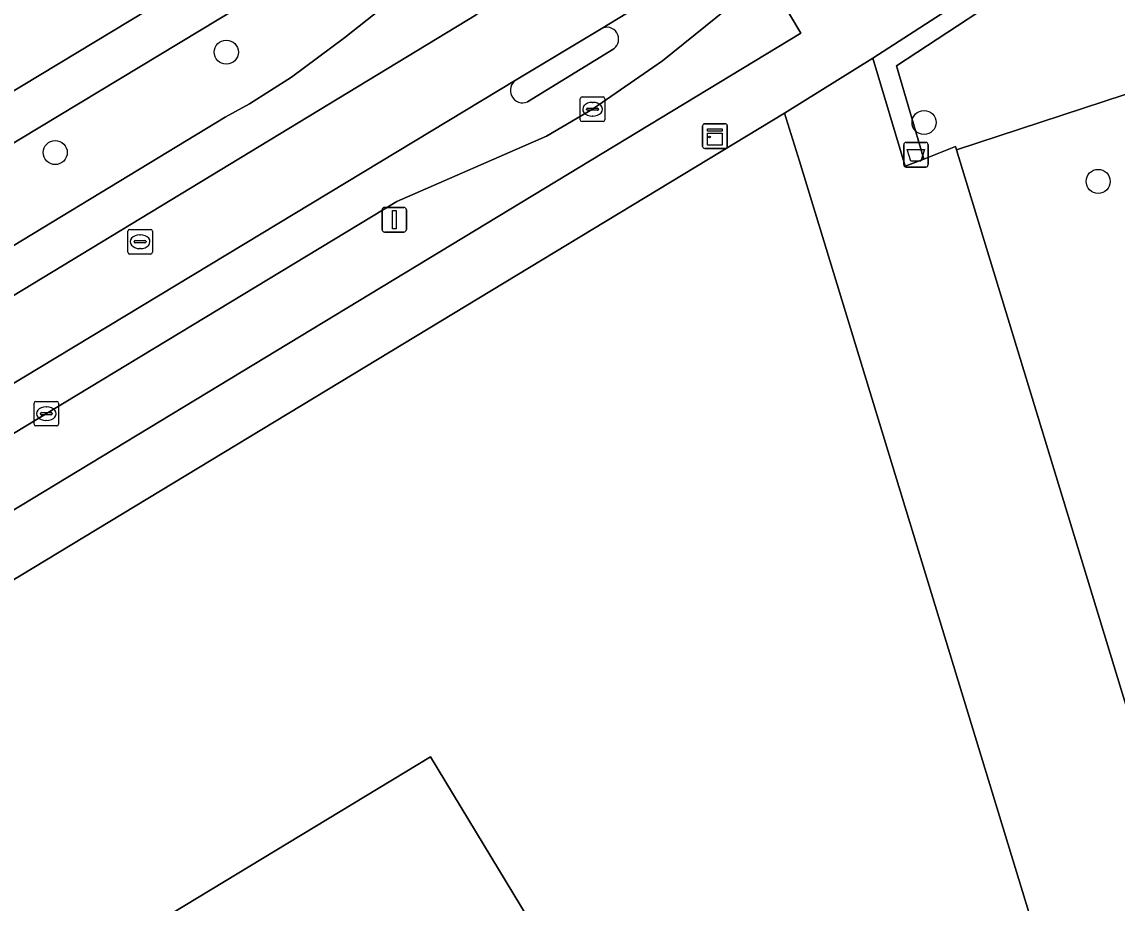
# Model space of a CAD drawing. Extents: x 161772 to 163126, y 383092 to 383917.
# Drawn here: x 162665.09 to 162709.56, y 383675.03 to 383710.82 of the extents above; entities that cross this region are included whole.
import ezdxf

# ---------------------------------------------------------------- set-up
doc = ezdxf.new("R2010")
doc.units = 0
for name, color, linetype in [('IMGEO_Afvalbak', 7, 'Continuous'), ('IMGEO_Boom', 7, 'Continuous'), ('IMGEO_Erf', 7, 'Continuous'), ('IMGEO_Groenvoorziening', 7, 'Continuous'), ('IMGEO_Haag', 7, 'Continuous'), ('IMGEO_Kast', 7, 'Continuous'), ('IMGEO_Kolk', 7, 'Continuous'), ('IMGEO_Lichtmast', 7, 'Continuous'), ('IMGEO_Rijbaan_lokaal_gesloten', 7, 'Continuous'), ('IMGEO_Rijbaan_lokaal_open', 7, 'Continuous'), ('IMGEO_Rioolput', 7, 'Continuous'), ('IMGEO_Verkeerseiland_open', 7, 'Continuous'), ('IMGEO_Voetpad_open', 7, 'Continuous')]:
    doc.layers.add(name, color=color, linetype=linetype)

msp = doc.modelspace()

# ---------------------------------------------------------------- linework, layer by layer
at = {"layer": 'IMGEO_Afvalbak'}
for p, q in [((162700.902, 383705.025), (162700.902, 383705.825)), ((162700.902, 383705.825), (162700.902, 383705.025)), ((162701.002, 383705.925), (162701.792, 383705.925)), ((162701.792, 383705.925), (162701.002, 383705.925)), ((162701.892, 383705.825), (162701.892, 383705.025)), ((162701.892, 383705.025), (162701.892, 383705.825)), ((162701.792, 383704.925), (162701.002, 383704.925)), ((162701.002, 383704.925), (162701.792, 383704.925))]:
    msp.add_line(p, q, dxfattribs=at)
msp.add_lwpolyline([(162701.045, 383705.639), (162701.749, 383705.639), (162701.6, 383705.169), (162701.194, 383705.169), (162701.045, 383705.639)], dxfattribs=at)
for centre, start, end in [((162701.002, 383705.825), 90, 180), ((162701.002, 383705.825), 90, 180), ((162701.792, 383705.825), 0, 90), ((162701.792, 383705.825), 360, 90), ((162701.002, 383705.025), 180, 270), ((162701.002, 383705.025), 180, 270), ((162701.792, 383705.025), 270, 0), ((162701.792, 383705.025), 270, 0)]:
    msp.add_arc(centre, 0.1, start, end, dxfattribs=at)
at = {"layer": 'IMGEO_Boom'}
for centre in [(162673.388, 383709.591), (162701.725, 383706.736), (162666.439, 383705.514), (162708.796, 383704.343)]:
    msp.add_circle(centre, 0.489, dxfattribs=at)
at = {"layer": 'IMGEO_Erf'}
msp.add_lwpolyline([(162657.832, 383796.659), (162637.23, 383811.064), (162613.678, 383828.007), (162567.812, 383798.14), (162600.13, 383750), (162612.632, 383731.377), (162614.76, 383728.311), (162636.946, 383695.216), (162638.817, 383692.373), (162682.627, 383718.822), (162703.454, 383731.664), (162710.617, 383736.394), (162726.651, 383747.451), (162723.086, 383750)], close=True, dxfattribs=at)
at = {"layer": 'IMGEO_Groenvoorziening'}
for points in [[(162709.691, 383715.001), (162711.678, 383716.305), (162715.955, 383719.111), (162720.411, 383722.035), (162725.283, 383725.453), (162730.092, 383728.895), (162730.153, 383728.94), (162732.076, 383730.35), (162738.053, 383734.74), (162737.373, 383735.388), (162729.689, 383729.648), (162721.028, 383723.179), (162719.091, 383721.964), (162708.766, 383715.253), (162699.648, 383709.347), (162700.961, 383704.956), (162701.713, 383705.251), (162700.602, 383709.036)], [(162661.991, 383700.068), (162673.341, 383706.957), (162674.333, 383707.487), (162676.039, 383708.576), (162678.198, 383710.183), (162682.086, 383713.267), (162684.966, 383715.069), (162685.654, 383715.46), (162691.489, 383717.995), (162691.98, 383718.283), (162690.176, 383721.256), (162660.103, 383703.106)], [(162713.39, 383710.942), (162713.959, 383712.558), (162711.596, 383714.481), (162709.691, 383715.001), (162700.602, 383709.036), (162701.713, 383705.251), (162703, 383705.756), (162703.038, 383705.631), (162714.178, 383709.282)], [(162640.804, 383679.615), (162642.151, 383677.37), (162657.457, 383686.595), (162696.721, 383710.367), (162695.38, 383712.627), (162695.021, 383712.411), (162691.099, 383709.241), (162688.262, 383707.272), (162686.386, 383706.178), (162680.317, 383703.525)], [(162646.526, 383659.697), (162654.812, 383646.01), (162689.963, 383667.289), (162681.677, 383680.976)], [(162689.963, 383667.289), (162654.812, 383646.01), (162646.526, 383659.697), (162681.677, 383680.976)]]:
    msp.add_lwpolyline(points, close=True, dxfattribs=at)
for points in [[(162714.178, 383709.282), (162703.038, 383705.631), (162711.531, 383677.809)], [(162650.206, 383629.785), (162689.341, 383641.552), (162699.148, 383649.621), (162710.846, 383658.743), (162696.665, 383705.159), (162696.058, 383707.113), (162642.783, 383674.883)]]:
    msp.add_lwpolyline(points, dxfattribs=at)
at = {"layer": 'IMGEO_Haag'}
msp.add_lwpolyline([(162738.053, 383734.74), (162737.373, 383735.388), (162729.689, 383729.648), (162721.028, 383723.179), (162719.091, 383721.964), (162708.766, 383715.253), (162699.648, 383709.347), (162700.961, 383704.956), (162701.713, 383705.251), (162700.602, 383709.036), (162709.691, 383715.001), (162711.678, 383716.305), (162715.955, 383719.111), (162720.411, 383722.035), (162725.283, 383725.453), (162730.092, 383728.895), (162730.153, 383728.94), (162732.076, 383730.35)], close=True, dxfattribs=at)
at = {"layer": 'IMGEO_Kast'}
for p, q in [((162692.733, 383705.757), (162692.733, 383706.598)), ((162692.733, 383706.598), (162692.733, 383705.757)), ((162692.808, 383706.682), (162693.649, 383706.682)), ((162693.649, 383706.682), (162692.808, 383706.682)), ((162693.733, 383706.607), (162693.733, 383705.766)), ((162693.733, 383705.766), (162693.733, 383706.607)), ((162693.658, 383705.682), (162692.817, 383705.682)), ((162692.817, 383705.682), (162693.658, 383705.682))]:
    msp.add_line(p, q, dxfattribs=at)
for points in [[(162692.928, 383706.472), (162693.528, 383706.472), (162693.528, 383706.387), (162692.928, 383706.387), (162692.928, 383706.472)], [(162692.928, 383706.297), (162693.528, 383706.297), (162693.528, 383705.808), (162692.928, 383705.808), (162692.928, 383706.297)]]:
    msp.add_lwpolyline(points, dxfattribs=at)
msp.add_circle((162693.012, 383706.146), 0.0377, dxfattribs=at)
for centre, start, end in [((162692.811, 383706.604), 92.4484, 184.2845), ((162692.811, 383706.604), 92.4484, 184.2845), ((162693.655, 383706.604), 2.4484, 94.2845), ((162693.655, 383706.604), 2.4484, 94.2845), ((162692.811, 383705.76), 182.4484, 274.2845), ((162692.811, 383705.76), 182.4484, 274.2845), ((162693.655, 383705.76), 272.4484, 4.2845), ((162693.655, 383705.76), 272.4484, 4.2845)]:
    msp.add_arc(centre, 0.0779, start, end, dxfattribs=at)
at = {"layer": 'IMGEO_Kolk'}
for p, q in [((162687.761, 383706.846), (162687.761, 383707.698)), ((162687.836, 383707.772), (162688.688, 383707.772)), ((162688.249, 383707.552), (162688.274, 383707.552)), ((162688.762, 383707.698), (162688.762, 383706.846)), ((162688.02, 383707.266), (162688.02, 383707.278)), ((162688.458, 383707.229), (162688.06, 383707.229)), ((162688.063, 383707.315), (162688.461, 383707.315)), ((162688.272, 383706.992), (162688.247, 383706.992)), ((162688.504, 383707.278), (162688.504, 383707.266)), ((162688.688, 383706.772), (162687.836, 383706.772)), ((162665.653, 383695.409), (162666.505, 383695.409)), ((162665.578, 383694.483), (162665.578, 383695.335)), ((162665.837, 383694.903), (162665.837, 383694.915)), ((162665.88, 383694.952), (162666.278, 383694.952)), ((162666.066, 383695.189), (162666.091, 383695.189)), ((162666.321, 383694.915), (162666.321, 383694.903)), ((162666.579, 383695.335), (162666.579, 383694.483)), ((162666.275, 383694.866), (162665.877, 383694.866)), ((162666.089, 383694.629), (162666.064, 383694.629)), ((162666.505, 383694.409), (162665.653, 383694.409))]:
    msp.add_line(p, q, dxfattribs=at)
for points in [[(162687.761, 383706.846), (162687.761, 383707.698)], [(162687.836, 383707.772), (162688.688, 383707.772)], [(162688.762, 383707.698), (162688.762, 383706.846)], [(162688.688, 383706.772), (162687.836, 383706.772)], [(162665.653, 383695.409), (162666.505, 383695.409)], [(162665.578, 383694.483), (162665.578, 383695.335)], [(162666.579, 383695.335), (162666.579, 383694.483)], [(162666.505, 383694.409), (162665.653, 383694.409)]]:
    msp.add_lwpolyline(points, dxfattribs=at)
for centre, radius, start, end in [((162687.838, 383707.696), 0.0765, 91.552, 178.448), ((162687.838, 383707.696), 0.0765, 91.552, 178.448), ((162688.686, 383707.696), 0.0765, 1.552, 88.448), ((162688.686, 383707.696), 0.0765, 1.552, 88.448), ((162688.06, 383707.275), 0.0403, 85.8775, 175.7526), ((162688.057, 383707.265), 0.0366, 178.938, 274.7102), ((162688.461, 383707.272), 0.043, 264.8664, 352.4533), ((162688.465, 383707.277), 0.0386, 1.7309, 96.639), ((162687.838, 383706.848), 0.0765, 181.552, 268.448), ((162687.838, 383706.848), 0.0765, 181.552, 268.448), ((162688.686, 383706.848), 0.0765, 271.552, 358.448), ((162688.686, 383706.848), 0.0765, 271.552, 358.448), ((162665.655, 383695.333), 0.0765, 91.552, 178.448), ((162665.655, 383695.333), 0.0765, 91.552, 178.448), ((162666.503, 383695.333), 0.0765, 1.552, 88.448), ((162666.503, 383695.333), 0.0765, 1.552, 88.448), ((162665.877, 383694.912), 0.0403, 85.8775, 175.7526), ((162666.282, 383694.914), 0.0386, 1.7309, 96.639), ((162665.655, 383694.485), 0.0765, 181.552, 268.448), ((162665.655, 383694.485), 0.0765, 181.552, 268.448), ((162665.874, 383694.902), 0.0366, 178.938, 274.7102), ((162666.278, 383694.909), 0.043, 264.8664, 352.4533), ((162666.503, 383694.485), 0.0765, 271.552, 358.448), ((162666.503, 383694.485), 0.0765, 271.552, 358.448)]:
    msp.add_arc(centre, radius, start, end, dxfattribs=at)
for centre, major_axis, ratio, start_param, end_param in [((162688.248, 383707.272), (-0.387, 0.002), 0.722429, 4.712389, 7.853982), ((162688.273, 383707.272), (-0.39, 0.002), 0.717154, 1.570796, 4.712389), ((162666.065, 383694.909), (-0.387, 0.002), 0.722429, 4.712389, 7.853982), ((162666.09, 383694.909), (-0.39, 0.002), 0.717154, 1.570796, 4.712389)]:
    msp.add_ellipse(centre, major_axis=major_axis, ratio=ratio, start_param=start_param, end_param=end_param, dxfattribs=at)
at = {"layer": 'IMGEO_Lichtmast'}
for p, q in [((162679.711, 383702.387), (162679.711, 383703.187)), ((162679.711, 383703.187), (162679.711, 383702.387)), ((162679.811, 383703.287), (162680.601, 383703.287)), ((162680.601, 383703.287), (162679.811, 383703.287)), ((162680.701, 383703.187), (162680.701, 383702.387)), ((162680.701, 383702.387), (162680.701, 383703.187)), ((162680.601, 383702.287), (162679.811, 383702.287)), ((162679.811, 383702.287), (162680.601, 383702.287))]:
    msp.add_line(p, q, dxfattribs=at)
msp.add_lwpolyline([(162680.131, 383703.162), (162680.281, 383703.162), (162680.281, 383702.412), (162680.131, 383702.412), (162680.131, 383703.162)], dxfattribs=at)
for centre, start, end in [((162679.811, 383703.187), 90, 180), ((162679.811, 383703.187), 90, 180), ((162680.601, 383703.187), 0, 90), ((162680.601, 383703.187), 360, 90), ((162679.811, 383702.387), 180, 270), ((162679.811, 383702.387), 180, 270), ((162680.601, 383702.387), 270, 0), ((162680.601, 383702.387), 270, 0)]:
    msp.add_arc(centre, 0.1, start, end, dxfattribs=at)
at = {"layer": 'IMGEO_Rijbaan_lokaal_gesloten'}
for points in [[(162590.017, 383649.178), (162594.038, 383651.336), (162638.723, 383678.36), (162640.804, 383679.615), (162680.317, 383703.525), (162686.386, 383706.178), (162688.262, 383707.272), (162691.099, 383709.241), (162695.021, 383712.411), (162695.38, 383712.627), (162697.444, 383713.871), (162703.405, 383717.501), (162722.017, 383729.586), (162723.129, 383730.413), (162732.215, 383736.882), (162731.138, 383738.376), (162722.96, 383732.48), (162711.279, 383724.631), (162707.494, 383722.21), (162696.719, 383715.474), (162688.607, 383710.543)], [(162703.079, 383722.924), (162702.122, 383723.375), (162701.166, 383723.827), (162694.011, 383719.492), (162691.98, 383718.283), (162691.489, 383717.995), (162685.654, 383715.46), (162684.966, 383715.069), (162682.086, 383713.267), (162678.198, 383710.183), (162676.039, 383708.576), (162674.333, 383707.487), (162673.341, 383706.957), (162661.991, 383700.068), (162660.95, 383699.442), (162642.334, 383688.226), (162642.168, 383688.126), (162643.07, 383686.558), (162683.539, 383711.106)], [(162689.12, 383709.731), (162685.62, 383707.568)], [(162685.158, 383708.467), (162592.593, 383652.566)]]:
    msp.add_lwpolyline(points, dxfattribs=at)
for centre, radius, start, end in [((162688.84, 383710.122), 0.481, 305.5677, 118.9995), ((162685.433, 383708.04), 0.508, 122.7502, 291.6475)]:
    msp.add_arc(centre, radius, start, end, dxfattribs=at)
at = {"layer": 'IMGEO_Rijbaan_lokaal_open'}
for points in [[(162592.593, 383652.566), (162685.158, 383708.467), (162688.607, 383710.543), (162696.719, 383715.474), (162707.494, 383722.21), (162711.279, 383724.631), (162722.96, 383732.48), (162731.138, 383738.376), (162732.215, 383736.882), (162732.742, 383737.254), (162748.551, 383751.195)], [(162693.429, 383717.065), (162687.02, 383713.254), (162683.539, 383711.106), (162643.07, 383686.558), (162642.168, 383688.126), (162630.851, 383681.108), (162630.091, 383680.806), (162630.003, 383680.753), (162630.923, 383679.241), (162591.926, 383655.64)]]:
    msp.add_lwpolyline(points, dxfattribs=at)
at = {"layer": 'IMGEO_Rioolput'}
for p, q in [((162669.386, 383701.467), (162669.386, 383702.319)), ((162669.461, 383702.393), (162670.313, 383702.393)), ((162669.874, 383702.173), (162669.899, 383702.173)), ((162670.387, 383702.319), (162670.387, 383701.467)), ((162669.645, 383701.887), (162669.645, 383701.899)), ((162670.083, 383701.85), (162669.685, 383701.85)), ((162669.688, 383701.936), (162670.086, 383701.936)), ((162669.897, 383701.613), (162669.872, 383701.613)), ((162670.129, 383701.899), (162670.129, 383701.887)), ((162670.313, 383701.393), (162669.461, 383701.393))]:
    msp.add_line(p, q, dxfattribs=at)
for points in [[(162669.386, 383701.467), (162669.386, 383702.319)], [(162669.461, 383702.393), (162670.313, 383702.393)], [(162670.387, 383702.319), (162670.387, 383701.467)], [(162670.313, 383701.393), (162669.461, 383701.393)]]:
    msp.add_lwpolyline(points, dxfattribs=at)
for centre, radius, start, end in [((162669.463, 383702.317), 0.0765, 91.552, 178.448), ((162669.463, 383702.317), 0.0765, 91.552, 178.448), ((162670.311, 383702.317), 0.0765, 1.552, 88.448), ((162670.311, 383702.317), 0.0765, 1.552, 88.448), ((162669.685, 383701.896), 0.0403, 85.8775, 175.7526), ((162669.682, 383701.886), 0.0366, 178.938, 274.7102), ((162670.086, 383701.893), 0.043, 264.8664, 352.4533), ((162670.09, 383701.898), 0.0386, 1.7309, 96.639), ((162669.463, 383701.469), 0.0765, 181.552, 268.448), ((162669.463, 383701.469), 0.0765, 181.552, 268.448), ((162670.311, 383701.469), 0.0765, 271.552, 358.448), ((162670.311, 383701.469), 0.0765, 271.552, 358.448)]:
    msp.add_arc(centre, radius, start, end, dxfattribs=at)
for centre, major_axis, ratio, start_param, end_param in [((162669.873, 383701.893), (-0.387, 0.002), 0.722429, 4.712389, 7.853982), ((162669.898, 383701.893), (-0.39, 0.002), 0.717154, 1.570796, 4.712389)]:
    msp.add_ellipse(centre, major_axis=major_axis, ratio=ratio, start_param=start_param, end_param=end_param, dxfattribs=at)
at = {"layer": 'IMGEO_Verkeerseiland_open'}
for points in [[(162688.607, 383710.543), (162685.158, 383708.467)], [(162685.62, 383707.568), (162689.12, 383709.731)]]:
    msp.add_lwpolyline(points, dxfattribs=at)
for centre, radius, start, end in [((162688.84, 383710.122), 0.481, 305.5677, 118.9995), ((162685.433, 383708.04), 0.508, 122.7502, 291.6475)]:
    msp.add_arc(centre, radius, start, end, dxfattribs=at)
at = {"layer": 'IMGEO_Voetpad_open'}
for points in [[(162729.356, 383751.858), (162726.651, 383747.451), (162710.617, 383736.394), (162703.454, 383731.664), (162682.627, 383718.822), (162638.817, 383692.373), (162634.969, 383690.882), (162635.866, 383689.551)], [(162640.487, 383691.266), (162641.14, 383691.662), (162659.077, 383702.487), (162660.95, 383699.442), (162661.991, 383700.068), (162660.103, 383703.106), (162690.176, 383721.256), (162691.98, 383718.283), (162694.011, 383719.492), (162692.224, 383722.524), (162699.316, 383726.866), (162700.564, 383724.815), (162704.867, 383727.536), (162703.594, 383729.545), (162716.113, 383737.749), (162726.804, 383745.2), (162728.723, 383742.467)], [(162594.599, 383645.814), (162606.281, 383652.826), (162606.825, 383653.172), (162620.289, 383661.302), (162642.783, 383674.883), (162696.058, 383707.113), (162699.648, 383709.347), (162708.766, 383715.253), (162719.091, 383721.964), (162721.028, 383723.179), (162729.689, 383729.648), (162737.373, 383735.388), (162741.835, 383738.733)], [(162732.742, 383737.254), (162733.763, 383735.756), (162724.21, 383728.635), (162719.728, 383725.26), (162698.795, 383711.671), (162697.444, 383713.871), (162695.38, 383712.627), (162696.721, 383710.367), (162657.457, 383686.595), (162642.151, 383677.37), (162640.804, 383679.615), (162638.723, 383678.36), (162640.089, 383676.091), (162597.397, 383650.291), (162594.869, 383648.777), (162591.756, 383647.099)]]:
    msp.add_lwpolyline(points, dxfattribs=at)
msp.add_lwpolyline([(162709.989, 383676.809), (162711.003, 383677.117), (162711.68, 383677.322), (162711.531, 383677.809), (162703.038, 383705.631), (162703, 383705.756), (162701.713, 383705.251), (162700.961, 383704.956), (162699.648, 383709.347), (162696.058, 383707.113), (162696.665, 383705.159), (162710.846, 383658.743), (162714.516, 383661.797), (162713.584, 383664.887)], close=True, dxfattribs=at)

doc.saveas('drawing.dxf')
